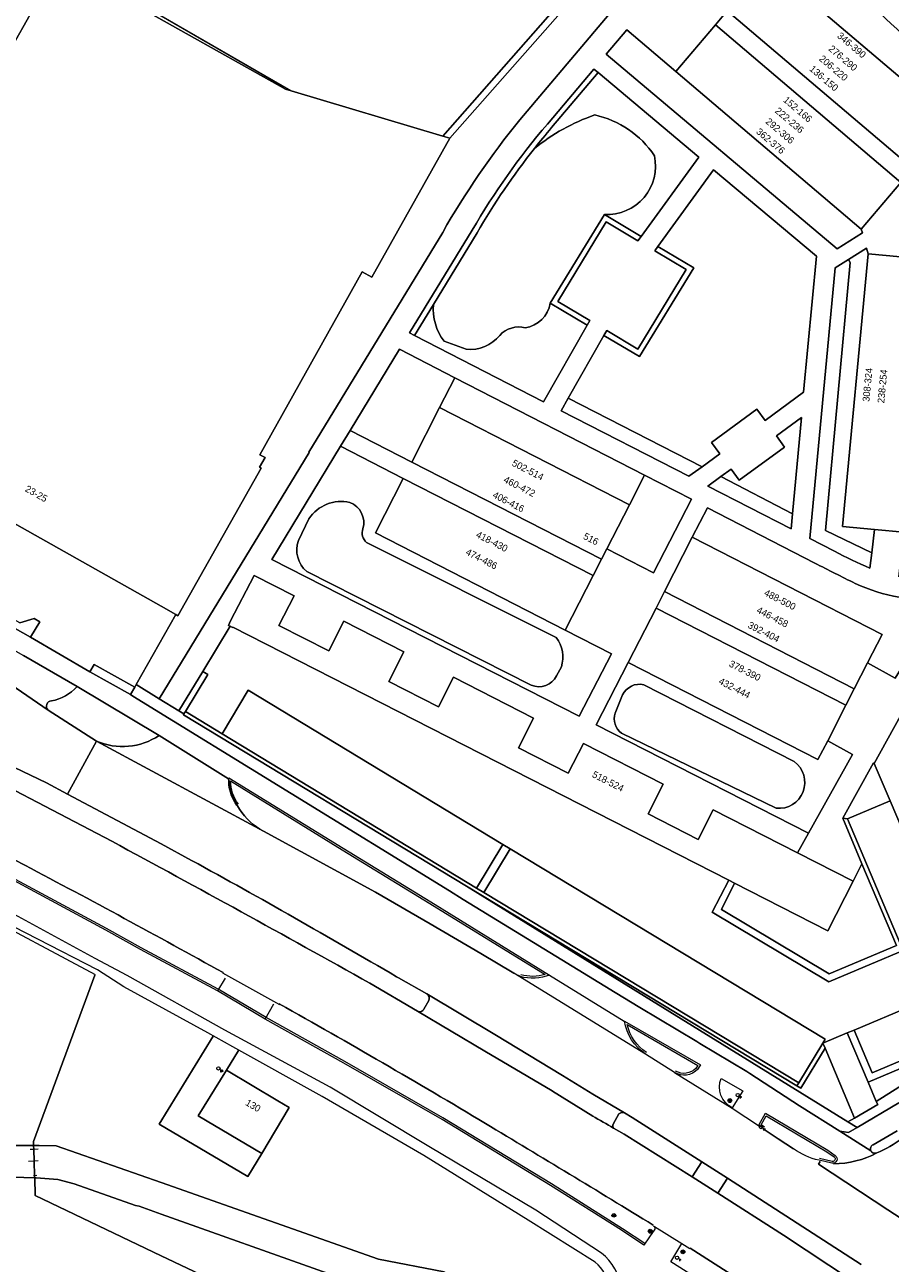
# Model space of a CAD drawing. Header units: metres. Extents: x 151448 to 154749, y 463108 to 465296.
# Tile 300 of 449: x 153985 to 154079, y 463706 to 463841. Entities that reach past the tile are written whole.
import ezdxf
from ezdxf.enums import TextEntityAlignment as Align

# ---------------------------------------------------------------- set-up
doc = ezdxf.new("R2010")
doc.units = ezdxf.units.M
doc.layers.get('0').update_dxf_attribs({"lineweight": 9})
for name, color, linetype, lineweight in [('B-ME-GR-HAAG-G', 253, 'Continuous', 9), ('B-ME-IE-MEUBILAIR_PAAL-S', 253, 'Continuous', 9), ('B-ME-IE-MEUBILAIR_TROTTOIRKOLK-S', 253, 'Continuous', 9), ('B-ME-IE-MEUBILAIR_VERKEERSBORD-S', 253, 'Continuous', 9), ('B-ME-IE-MEUBILAIR_VERKEERSLICHT-S', 253, 'Continuous', 9), ('B-ME-IE-TERREINAFSCHEIDING_KUNSTMATIG_HEKWERK-G', 253, 'Continuous', 9), ('B-ME-KL-ELEKTRA_KAST-S', 253, 'Continuous', 9), ('B-ME-VH-KANTOPSLUITING_ELEMENT_INRIT-G', 253, 'Continuous', 9), ('B-ME-VH-KANTOPSLUITING_VOORKANTBAND-G', 253, 'Continuous', 9), ('B-ME-VH-MATERIAALGRENS-G', 253, 'Continuous', 9), ('B-ME-VH-VERHARDING_ASFALT-G', 253, 'Continuous', 9), ('B-ME-VH-VERHARDING_BETONSTRAATSTEEN-G', 253, 'Continuous', 9), ('B-ME-VH-VERHARDING_TEGEL-G', 253, 'Continuous', 9), ('B-PV-GR-BEPLANTING_CULTUUR_BOSPLANTSOEN-GV', 253, 'Continuous', 9), ('B-PV-GR-GROENVOORZIENING-GV', 253, 'Continuous', 9), ('B-PV-GR-HAAG-GV', 253, 'Continuous', 9), ('B-PV-IE-TERREINAFSCHEIDING_KUNSTMATIG_HEKWERK-G', 253, 'Continuous', 9), ('B-PV-IE-TERREINAFSCHEIDING_KUNSTMATIG_MUUR-G', 253, 'Continuous', 9), ('B-PV-OG-BEBOUWING-GV', 1, 'Continuous', 9), ('B-PV-OG-BEBOUWING-T18', 2, 'Continuous', 9), ('B-PV-OG-TERREIN_ERF-GV', 253, 'Continuous', 9), ('B-PV-OG-WATER_GREPPEL-GV', 253, 'Continuous', 9), ('B-PV-VH-GESLOTENVERHARDING_ASFALT-GV', 253, 'Continuous', 9), ('B-PV-VH-HALFVERHARDING_GRASBETONSTEEN-GV', 253, 'Continuous', 9), ('B-PV-VH-OPENVERHARDING_BETONSTRAATSTEEN-GV', 253, 'Continuous', 9), ('B-PV-VH-OPENVERHARDING_TEGEL-GV', 253, 'Continuous', 9)]:
    doc.layers.add(name, color=color, linetype=linetype, lineweight=lineweight)
doc.styles.add('18_100', font='romans', dxfattribs={"width": 0.8, "height": 0.18})
doc.styles.add('18_200', font='romans', dxfattribs={"width": 0.8, "height": 0.36})
doc.styles.add('Drong', font='txt', dxfattribs={"height": 1.8})

# ---------------------------------------------------------------- blocks, each defined once
blk = doc.blocks.new('PAAL')
at = {"ltscale": 2}
blk.add_ellipse((0, 0), major_axis=(-0.181, 0), ratio=1, start_param=3.926991, end_param=10.210176, dxfattribs=at)
at = {"ltscale": 2, "style": '18_200', "width": 0.8}
blk.add_text('P', height=0.218, dxfattribs=at).set_placement((0.22, -0.38))
at = {"style": '18_200', "width": 0.8}
blk.add_attdef('HOOGTE', (0.24, 0.2), '', height=0.25, dxfattribs=at)
blk = doc.blocks.new('verkeerslicht')
h = blk.add_hatch()
h.set_pattern_fill('ANSI31', color=256, scale=0.0045, style=0)
h.set_pattern_definition([(45, (-99614.369806, -220088.543568), (-0.0101027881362, 0.0101027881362), [])])
edge = h.paths.add_edge_path()
edge.add_ellipse((0, 0), major_axis=(-0.0895, 0.0895), ratio=1, start_angle=0, end_angle=360)
edge = h.paths.add_edge_path(flags=16)
edge.add_arc((0, 0), 0.0678, 0, 360)
blk.add_circle((0, 0), 0.0678)
blk.add_ellipse((0, 0), major_axis=(0.149, 0.149), ratio=1)
blk.add_ellipse((0, 0), major_axis=(-0.0895, 0.0895), ratio=1, start_param=1.570796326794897, end_param=7.853981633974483)
at = {"style": '18_200', "width": 0.8}
blk.add_attdef('HOOGTE', (0.26, 0.21), '', height=0.25, dxfattribs=at)
blk = doc.blocks.new('verkeersbord')
blk.add_line((-0.3, 0), (0.3, 0))
for radius in [0.2, 0.0745]:
    blk.add_circle((0, 0), radius)
at = {"style": '18_200', "width": 0.8}
blk.add_attdef('HOOGTE', (0.24, 0.18), '', height=0.25, dxfattribs=at)
blk = doc.blocks.new('electrakast')
at = {"ltscale": 2}
blk.add_ellipse((0, 0), major_axis=(-0.127, 0.127), ratio=1, start_param=3.926991, end_param=10.210176, dxfattribs=at)
at = {"ltscale": 2, "style": '18_100', "width": 0.8}
blk.add_text('EK', height=0.216, dxfattribs=at).set_placement((0.19, -0.37))
at = {"style": '18_200', "width": 0.8}
blk.add_attdef('HOOGTE', (0.2, 0.24), '', height=0.25, dxfattribs=at)
blk = doc.blocks.new('TROTTOIRKOLK')
at = {"ltscale": 2}
blk.add_ellipse((0, 0), major_axis=(-0.127, 0.127), ratio=1, start_param=3.926991, end_param=10.210176, dxfattribs=at)
at = {"ltscale": 2, "style": '18_100', "width": 0.8}
blk.add_text('TK', height=0.216, dxfattribs=at).set_placement((0.19, -0.37))
at = {"style": '18_200', "width": 0.8}
blk.add_attdef('HOOGTE', (0.21, 0.18), '', height=0.25, dxfattribs=at)

msp = doc.modelspace()

# ---------------------------------------------------------------- linework, layer by layer
at = {"layer": 'B-ME-GR-HAAG-G', "ltscale": 0.2}
msp.add_lwpolyline([(154052.601, 463708.395), (154050.19, 463709.994), (154042.473, 463714.88), (154030.654, 463722.063), (154019.986, 463728.192), (154011.43, 463732.974), (154006.212, 463736.056), (153997.831, 463740.55), (153994.069, 463742.652), (153982.214, 463749.017), (153968.898, 463755.765), (153956.529, 463762.055), (153937.879, 463770.748), (153925.209, 463776.523), (153915.302, 463780.935), (153908.717, 463783.938), (153898.3, 463788.854), (153885.549, 463794.968), (153879.696, 463797.757), (153876.1, 463799.151), (153874.574, 463799.677), (153875.443, 463801.64), (153875.566, 463801.692), (153876.195, 463801.437)], dxfattribs=at)
for points in [[(154008.4, 463756.171, -0.1595814), (154007.549, 463758.709), (154019.7, 463751.223), (154029.228, 463745.381), (154041.785, 463737.648, -0.1399485), (154039.109, 463737.625, -0.1399485)], [(154052.796, 463729.168, -0.1894819), (154050.691, 463732.201), (154058.383, 463727.764), (154058.175, 463727.442, -0.347575), (154055.962, 463727.156, -0.347575)], [(154065.624, 463721.05), (154065.275, 463721.294), (154065.271, 463721.314), (154065.83, 463722.285), (154072.415, 463718.366), (154073.2, 463717.817, -0.7855061), (154073.004, 463717.311), (154071.61, 463717.647)]]:
    msp.add_lwpolyline(points, format="xyb", dxfattribs=at)
at = {"layer": 'B-ME-IE-TERREINAFSCHEIDING_KUNSTMATIG_HEKWERK-G', "ltscale": 0.2}
msp.add_lwpolyline([(153992.854, 463737.622), (153979.528, 463744.737), (153967.307, 463751.064), (153942.913, 463762.855), (153906.816, 463779.359), (153883.932, 463790.235), (153874.752, 463794.484), (153872.433, 463795.401), (153869.009, 463796.447), (153866.499, 463795.68), (153864.485, 463792.759)], dxfattribs=at)
at = {"layer": 'B-ME-VH-KANTOPSLUITING_ELEMENT_INRIT-G'}
msp.add_lwpolyline([(154007.803, 463729.794), (154005.063, 463731.304)], dxfattribs=at)
at = {"layer": 'B-ME-VH-KANTOPSLUITING_VOORKANTBAND-G'}
for points in [[(154051.089, 463698.3), (154050.006, 463703.513, 0.2117534), (154047.885, 463707.339), (154040.76, 463712.016), (154029.134, 463718.948), (154018.383, 463725.38), (154006.942, 463731.601), (153996.316, 463737.53), (153992.835, 463739.411), (153980.812, 463745.929), (153967.746, 463752.552), (153954.804, 463759.098), (153936.635, 463767.585), (153923.035, 463773.769), (153913.428, 463778.088), (153907.243, 463780.811), (153896.692, 463785.986), (153884.434, 463791.688), (153878.45, 463794.711), (153873.742, 463796.419)], [(154008.24, 463756.052, -0.1797549), (154007.36, 463759.06), (154019.805, 463751.393), (154029.333, 463745.551), (154042.251, 463737.596, -0.1617481), (154039.056, 463737.432)], [(154052.685, 463729.002, -0.2115828), (154050.412, 463732.593), (154058.665, 463727.832), (154058.332, 463727.317, -0.3504568), (154055.859, 463726.985)], [(154065.509, 463720.886), (154065.093, 463721.177), (154065.061, 463721.35), (154065.758, 463722.561), (154072.524, 463718.534), (154073.315, 463717.981, -0.7957016), (154072.966, 463717.114), (154071.563, 463717.453)]]:
    msp.add_lwpolyline(points, format="xyb", dxfattribs=at)
for points in [[(154012.905, 463734.361), (154006.691, 463737.794)], [(154053.533, 463710.33), (154053.679, 463710.243), (154053.713, 463709.956), (154053.125, 463709.125), (154052.49, 463708.228)], [(154068.885, 463700.679), (154069.306, 463700.377), (154069.626, 463698.659), (154064.528, 463701.86), (154064.21, 463702.023), (154057.114, 463705.361), (154055.448, 463706.399), (154056.652, 463708.385), (154057.492, 463707.846)]]:
    msp.add_lwpolyline(points, dxfattribs=at)
msp.add_lwpolyline([(154060.922, 463726.352), (154063.267, 463724.989), (154062.127, 463723.144, -0.3919506)], format="xyb", close=True, dxfattribs=at)
at = {"layer": 'B-ME-VH-MATERIAALGRENS-G', "ltscale": 0.3}
for points in [[(154042.251, 463737.596), (154050.359, 463732.58)], [(154055.859, 463726.985), (154062.113, 463723.121), (154065.101, 463721.162)], [(154053.679, 463710.243), (154056.652, 463708.385)]]:
    msp.add_lwpolyline(points, dxfattribs=at)
at = {"layer": 'B-ME-VH-VERHARDING_ASFALT-G'}
msp.add_lwpolyline([(154052.49, 463708.228), (154050.081, 463709.826), (154042.368, 463714.71), (154030.552, 463721.891), (154019.887, 463728.018), (154011.33, 463732.801), (154006.114, 463735.882), (153997.735, 463740.375), (153993.973, 463742.477), (153982.121, 463748.84), (153968.807, 463755.587), (153956.441, 463761.875), (153937.795, 463770.566), (153925.127, 463776.341), (153915.22, 463780.753), (153908.633, 463783.757), (153898.214, 463788.673), (153885.463, 463794.788), (153879.617, 463797.573), (153876.031, 463798.963), (153874.303, 463799.559), (153870.335, 463801.449)], dxfattribs=at)
at = {"layer": 'B-ME-VH-VERHARDING_BETONSTRAATSTEEN-G'}
for points in [[(154006.975, 463737.248), (154006.114, 463735.882)], [(154011.33, 463732.801), (154012.25, 463734.466)]]:
    msp.add_lwpolyline(points, dxfattribs=at)
at = {"layer": 'B-ME-VH-VERHARDING_TEGEL-G'}
msp.add_lwpolyline([(154050.71, 463699.791), (154049.484, 463699.67), (154048.664, 463703.478, 0.2167952), (154047.211, 463706.369), (154039.912, 463710.919), (154028.575, 463717.976), (154017.515, 463724.382), (154007.803, 463729.794), (154005.063, 463731.304), (153995.933, 463736.328), (153993.074, 463738.167), (153980.064, 463744.821), (153967.349, 463751.38), (153954.07, 463757.987), (153936.071, 463766.464), (153922.376, 463772.651), (153907.03, 463779.563), (153896.14, 463784.859), (153884.168, 463790.51), (153877.231, 463793.786), (153869.453, 463797.082)], format="xyb", dxfattribs=at)
at = {"layer": 'B-PV-GR-BEPLANTING_CULTUUR_BOSPLANTSOEN-GV', "flags": 128}
for points in [[(153984.208, 463719.057), (153986.128, 463719.044), (153986.113, 463719.502), (153992.799, 463737.574)], [(153992.799, 463737.574), (153986.113, 463719.502), (153986.128, 463719.044), (153986.741, 463719.04), (153988.578, 463719.028), (154000, 463715.017), (154023.647, 463706.697), (154030.774, 463705.307), (154043.261, 463698.856), (154051.92, 463694.199), (154050.973, 463698.283)], [(154008.408, 463729.385), (154007.089, 463727.248), (154012.682, 463723.911), (154013.926, 463723.173), (154010.965, 463718.198), (154009.414, 463715.697), (153999.797, 463721.366), (154005.639, 463730.93)]]:
    msp.add_lwpolyline(points, dxfattribs=at)
msp.add_lwpolyline([(154066.263, 463669.548), (154063.097, 463676.459), (154060.187, 463682.355), (154056.678, 463687.871), (154053.25, 463689.993), (154030.261, 463702.009), (154028.838, 463702.501), (154026.312, 463702.887), (154022.184, 463703.618), (154018.153, 463705.122), (154000, 463711.582), (153997.611, 463712.438), (153997.195, 463712.532), (153990.525, 463714.869), (153988.745, 463715.365), (153986.396, 463715.541), (153986.242, 463715.546), (153986.285, 463713.607), (154000, 463707.068), (154058.997, 463679.047), (154063.022, 463675.091)], close=True, dxfattribs=at)
at = {"layer": 'B-PV-GR-GROENVOORZIENING-GV', "flags": 128}
for points in [[(154039.009, 463830.624), (154064.006, 463860.195), (154074.944, 463873.136), (154073.417, 463876.278), (154031.411, 463828.618), (154022.914, 463813.519), (154021.862, 463814.092), (154010.746, 463794.188), (154011.297, 463793.871), (154010.699, 463792.831), (154010.873, 463792.733), (154001.827, 463776.674), (154001.578, 463776.814)], [(154065.884, 463847.537), (154086.083, 463830.388), (154087.977, 463832.602), (154094.363, 463827.126), (154093.465, 463817.792), (154092.448, 463817.894), (154089.362, 463784.951), (154085.645, 463785.3), (154085.371, 463782.374), (154088.786, 463782.067)], [(154042.467, 463829.77), (154047.541, 463835.75), (154047.082, 463836.136), (154042.011, 463830.159)], [(154048.222, 463820.333), (154052.214, 463817.941), (154058.488, 463826.54), (154047.541, 463835.75), (154042.467, 463829.77)], [(154001.578, 463776.814), (153997.275, 463769.19), (153999.794, 463767.643), (154016.112, 463794.428), (154016.069, 463794.454), (154030.625, 463818.375)], [(154033.846, 463818.625), (154027.011, 463807.434), (154027.546, 463807.159), (154029.609, 463810.537), (154034.361, 463818.319)], [(154029.609, 463810.537), (154027.546, 463807.159), (154041.608, 463799.935), (154046.352, 463808.272), (154042.326, 463810.668)], [(154033.186, 463805.66), (154030.768, 463806.528)], [(154071.106, 463782.401), (154059.423, 463788.428), (154057.778, 463785.213)], [(154014.931, 463784.85), (154016.078, 463787.229)], [(154022.341, 463784.636), (154042.978, 463774.291)], [(154057.778, 463785.213), (154078.426, 463774.639), (154076.84, 463771.542), (154079.831, 463769.885), (154081.08, 463771.889)], [(154040.248, 463769.125), (154015.83, 463781.486)], [(154043.533, 463771.123), (154043.019, 463770.144)], [(153999.766, 463763.648), (153990.85, 463768.973)], [(154052.494, 463769.173), (154068.861, 463760.821)], [(154049.394, 463766.089), (154050.196, 463768.06)], [(153987.714, 463766.41), (153992.955, 463763.041)], [(154066.911, 463755.736), (154050.079, 463763.89)], [(153975.982, 463761.875), (153994.62, 463752.143)], [(154003.316, 463750.068), (154000, 463751.868), (153989.808, 463757.274), (153987.519, 463758.488), (153979.632, 463762.255)], [(154011.122, 463753.226), (154023.299, 463746.601), (154029.251, 463743.151), (154034.786, 463739.943), (154038.372, 463737.786), (154039.119, 463737.43)], [(154022.703, 463736.699), (154027.88, 463733.658)], [(154028.901, 463735.536), (154025.828, 463737.279), (154025.587, 463737.416)], [(154102.466, 463736.545), (154102.394, 463736.715), (154076.907, 463725.938), (154077.788, 463723.852), (154080.945, 463725.829), (154084.941, 463728.08)], [(154028.58, 463733.884), (154029.116, 463734.825)], [(154049.796, 463722.48), (154049.158, 463721.382)], [(154050.364, 463720.281), (154057.758, 463715.659), (154058.824, 463717.291), (154051.238, 463722.082), (154050.39, 463722.591)], [(154049.211, 463720.949), (154050.364, 463720.281)], [(154065.494, 463720.864), (154067.129, 463719.772), (154068.799, 463718.7)], [(154061.621, 463715.513), (154060.541, 463713.869), (154067.692, 463709.292), (154075.093, 463704.418)], [(154076.144, 463706.113), (154061.621, 463715.513)], [(154069.226, 463700.434), (154057.53, 463707.884)]]:
    msp.add_lwpolyline(points, dxfattribs=at)
at = {"layer": 'B-PV-GR-GROENVOORZIENING-GV'}
for points in [[(154084.463, 463836.961, -0.0644774), (154074.934, 463845.779)], [(154030.625, 463818.375, -0.0409601), (154039.009, 463830.624)], [(154040.595, 463827.49, -0.0870745), (154047.163, 463831.144)], [(154047.163, 463831.144, -0.1943437), (154053.659, 463826.712)], [(154042.011, 463830.159, 0.0455319), (154033.846, 463818.625)], [(154042.467, 463829.77, 0.0096355), (154040.595, 463827.49)], [(154040.595, 463827.49, -0.0096355), (154042.467, 463829.77)], [(154034.361, 463818.319, -0.035767), (154040.595, 463827.49)], [(154053.659, 463826.712, -0.4971206), (154048.222, 463820.333)], [(154030.768, 463806.528, -0.1779079), (154029.609, 463810.537)], [(154042.326, 463810.668, -0.3238317), (154039.6, 463807.99)], [(154039.6, 463807.99, 0.2870707), (154036.827, 463807.158)], [(154036.827, 463807.158, -0.2481937), (154033.186, 463805.66)], [(154016.078, 463787.229, -0.3092782), (154020.528, 463789.005)], [(154020.528, 463789.005, -0.3889285), (154021.949, 463786.139)], [(154021.949, 463786.139, 0.3021587), (154022.341, 463784.636)], [(154015.83, 463781.486, -0.3099932), (154014.931, 463784.85)], [(154075.506, 463780.184, -0.0034495), (154071.106, 463782.401)], [(154080.282, 463778.702, -0.0648964), (154075.506, 463780.184)], [(154042.978, 463774.291, -0.2427012), (154043.533, 463771.123)], [(154043.019, 463770.144, -0.3900506), (154040.248, 463769.125)], [(153990.85, 463768.973, -0.1637366), (153988.072, 463767.408)], [(154050.196, 463768.06, -0.3545312), (154052.494, 463769.173)], [(153985.161, 463749.534, 0.0101344), (153949.374, 463767.457)], [(153988.072, 463767.408, 0.6933128), (153987.714, 463766.41)], [(154050.079, 463763.89, -0.3205214), (154049.394, 463766.089)], [(153992.955, 463763.041, 0.2544485), (153999.766, 463763.648)], [(154068.861, 463760.821, -0.7642606), (154066.911, 463755.736)], [(154007.335, 463758.948, 0.2474125), (154011.122, 463753.226)], [(153994.62, 463752.143, -0.0040339), (154022.703, 463736.699)], [(154025.587, 463737.416, 0.0073606), (154003.316, 463750.068)], [(154006.73, 463737.854, 0.006161), (153985.161, 463749.534)], [(154029.116, 463734.825, 0.3782067), (154028.901, 463735.536)], [(154035.269, 463721.458, 0.0075708), (154012.844, 463734.456, 0.0075708)], [(154027.88, 463733.658, 0.4230387), (154028.58, 463733.884)], [(154050.39, 463722.591, 0.3112746), (154049.796, 463722.48)], [(154053.533, 463710.386, 0.0026115), (154035.269, 463721.458)], [(154049.158, 463721.382, 0.2886001), (154049.211, 463720.949)]]:
    msp.add_lwpolyline(points, format="xyb", dxfattribs=at)
at = {"layer": 'B-PV-GR-GROENVOORZIENING-GV', "flags": 128}
for points in [[(154076.166, 463818.718), (154055.978, 463835.872), (154050.67, 463840.409), (154048.416, 463837.744), (154073.548, 463816.601), (154076.287, 463818.338)], [(154060.095, 463825.173), (154054.04, 463816.853), (154057.935, 463814.527), (154052.05, 463804.863), (154048.172, 463807.169), (154044.282, 463800.342), (154058.835, 463792.89), (154060.766, 463794.295), (154059.877, 463795.511), (154064.816, 463799.129), (154065.696, 463797.919), (154069.872, 463800.991), (154071.288, 463815.786)], [(154052.214, 463817.941), (154048.222, 463820.333), (154042.326, 463810.668), (154046.352, 463808.272), (154046.649, 463808.794), (154043.154, 463810.874), (154048.424, 463819.513), (154051.859, 463817.454)], [(154048.172, 463807.169), (154052.05, 463804.863), (154057.935, 463814.527), (154054.04, 463816.853), (154053.685, 463816.366), (154057.108, 463814.323), (154051.846, 463805.682), (154048.469, 463807.69)], [(154074.762, 463815.426), (154074.962, 463815.081), (154072.251, 463785.947), (154077.304, 463783.533), (154077.603, 463786.054), (154074.132, 463786.377), (154076.893, 463816.038), (154076.73, 463816.674)], [(154050.934, 463788.733), (154052.573, 463791.973), (154031.936, 463802.556), (154030.287, 463799.315)], [(154060.897, 463791.825), (154068.683, 463787.761), (154069.645, 463798.231), (154066.92, 463796.24), (154067.801, 463795.027), (154062.878, 463791.44), (154061.993, 463792.636)], [(154026.329, 463791.605), (154019.51, 463795.114), (154012.027, 463782.804), (154045.476, 463765.738), (154048.996, 463772.532), (154043.959, 463775.123), (154023.303, 463785.691)], [(154072.504, 463763.079), (154071.45, 463761.023), (154050.816, 463771.596), (154047.323, 463764.801), (154070.411, 463753.036), (154075.194, 463761.59)], [(154004.536, 463770.605), (154001.936, 463766.327), (154002.476, 463765.994), (154002.635, 463766.254), (154005.087, 463770.269)], [(154079.303, 463756.526), (154077.573, 463760.608), (154077.484, 463760.658), (154074.138, 463754.65), (154074.645, 463754.592)], [(154062.384, 463747.586), (154061.756, 463747.906), (154059.931, 463744.429), (154072.623, 463736.856), (154085.369, 463742.231), (154085.061, 463742.985), (154080.389, 463741.041), (154074.645, 463754.592), (154074.138, 463754.65), (154076.235, 463749.689), (154080.005, 463740.793), (154072.653, 463737.723), (154060.948, 463744.736)], [(154037.158, 463751.804), (154034.291, 463747.046), (154035.106, 463746.554), (154037.958, 463751.313)], [(154076.907, 463725.938), (154102.394, 463736.715), (154102.466, 463736.545), (154121.078, 463744.42), (154119.745, 463747.58), (154118.734, 463749.976), (154118.044, 463749.682), (154120.027, 463744.982), (154114.242, 463742.53), (154109.6, 463740.563), (154102.75, 463737.68), (154077.358, 463726.942), (154075.387, 463731.596), (154074.643, 463731.297)], [(154074.706, 463721.625), (154075.428, 463722.043), (154072.216, 463729.631), (154069.585, 463725.271), (154069.157, 463725.53), (154033.208, 463747.243)], [(154072.216, 463729.631), (154071.975, 463730.2), (154069.369, 463725.883), (154069.157, 463725.53), (154069.585, 463725.271)]]:
    msp.add_lwpolyline(points, close=True, dxfattribs=at)
at = {"layer": 'B-PV-GR-HAAG-GV', "flags": 128}
for points in [[(154042.467, 463829.77), (154047.541, 463835.75), (154047.082, 463836.136), (154042.011, 463830.159)], [(154033.846, 463818.625), (154027.011, 463807.434), (154027.546, 463807.159), (154029.609, 463810.537), (154034.361, 463818.319)], [(153999.766, 463763.648), (153990.85, 463768.973)], [(153987.714, 463766.41), (153992.955, 463763.041)], [(153975.982, 463761.875), (153994.62, 463752.143)], [(154003.316, 463750.068), (154000, 463751.868), (153989.808, 463757.274), (153987.519, 463758.488), (153979.632, 463762.255)], [(154011.122, 463753.226), (154023.299, 463746.601), (154029.251, 463743.151), (154034.786, 463739.943), (154038.372, 463737.786), (154039.119, 463737.43)], [(154022.703, 463736.699), (154027.88, 463733.658)], [(154028.901, 463735.536), (154025.828, 463737.279), (154025.587, 463737.416)], [(154028.58, 463733.884), (154029.116, 463734.825)], [(154049.796, 463722.48), (154049.158, 463721.382)], [(154057.758, 463715.659), (154058.824, 463717.291), (154051.238, 463722.082), (154050.39, 463722.591)], [(154049.211, 463720.949), (154050.364, 463720.281), (154057.758, 463715.659)], [(154065.494, 463720.864), (154067.129, 463719.772), (154068.799, 463718.7)], [(154076.144, 463706.113), (154061.621, 463715.513), (154060.541, 463713.869), (154067.692, 463709.292), (154075.093, 463704.418)], [(154069.226, 463700.434), (154057.53, 463707.884)]]:
    msp.add_lwpolyline(points, dxfattribs=at)
at = {"layer": 'B-PV-GR-HAAG-GV'}
for points in [[(154042.011, 463830.159, 0.0455319), (154033.846, 463818.625)], [(154040.595, 463827.49, -0.0096355), (154042.467, 463829.77)], [(154034.361, 463818.319, -0.035767), (154040.595, 463827.49)], [(153990.85, 463768.973, -0.1637366), (153988.072, 463767.408)], [(153985.161, 463749.534, 0.0101344), (153949.374, 463767.457)], [(153988.072, 463767.408, 0.6933128), (153987.714, 463766.41)], [(153992.955, 463763.041, 0.2544485), (153999.766, 463763.648)], [(154007.335, 463758.948, 0.2474125), (154011.122, 463753.226)], [(153994.62, 463752.143, -0.0040339), (154022.703, 463736.699)], [(154025.587, 463737.416, 0.0073606), (154003.316, 463750.068)], [(154006.73, 463737.854, 0.006161), (153985.161, 463749.534)], [(154029.116, 463734.825, 0.3782067), (154028.901, 463735.536)], [(154035.269, 463721.458, 0.0075708), (154012.844, 463734.456, 0.0075708)], [(154027.88, 463733.658, 0.4230387), (154028.58, 463733.884)], [(154050.39, 463722.591, 0.3112746), (154049.796, 463722.48)], [(154053.533, 463710.386, 0.0026115), (154035.269, 463721.458)], [(154049.158, 463721.382, 0.2886001), (154049.211, 463720.949)]]:
    msp.add_lwpolyline(points, format="xyb", dxfattribs=at)
at = {"layer": 'B-PV-GR-HAAG-GV', "flags": 128}
for points in [[(154042.326, 463810.668), (154046.352, 463808.272), (154046.649, 463808.794), (154043.154, 463810.874), (154048.424, 463819.513), (154051.859, 463817.454), (154052.214, 463817.941), (154048.222, 463820.333)], [(154048.172, 463807.169), (154052.05, 463804.863), (154057.935, 463814.527), (154054.04, 463816.853), (154053.685, 463816.366), (154057.108, 463814.323), (154051.846, 463805.682), (154048.469, 463807.69)], [(154004.536, 463770.605), (154001.936, 463766.327), (154002.476, 463765.994), (154002.635, 463766.254), (154005.087, 463770.269)], [(154076.235, 463749.689), (154080.005, 463740.793), (154072.653, 463737.723), (154060.948, 463744.736), (154062.384, 463747.586), (154061.756, 463747.906), (154059.931, 463744.429), (154072.623, 463736.856), (154085.369, 463742.231), (154085.061, 463742.985), (154080.389, 463741.041), (154074.645, 463754.592), (154074.138, 463754.65)], [(154037.158, 463751.804), (154034.291, 463747.046), (154035.106, 463746.554), (154037.958, 463751.313)], [(154102.75, 463737.68), (154077.358, 463726.942), (154075.387, 463731.596), (154074.643, 463731.297), (154076.907, 463725.938), (154102.394, 463736.715), (154102.466, 463736.545), (154121.078, 463744.42), (154119.745, 463747.58), (154118.734, 463749.976), (154118.044, 463749.682), (154120.027, 463744.982), (154114.242, 463742.53), (154109.6, 463740.563)], [(154069.157, 463725.53), (154069.585, 463725.271), (154072.216, 463729.631), (154071.975, 463730.2), (154069.369, 463725.883)]]:
    msp.add_lwpolyline(points, close=True, dxfattribs=at)
at = {"layer": 'B-PV-IE-TERREINAFSCHEIDING_KUNSTMATIG_HEKWERK-G', "flags": 128}
for points in [[(154017.498, 463883.124), (154016.985, 463882.287), (154019.686, 463880.583), (154054.703, 463858.771), (154056.142, 463857.831), (154030.743, 463828.991)], [(154031.411, 463828.618), (154073.417, 463876.278)], [(154002.422, 463765.906), (154033.208, 463747.243)], [(154033.208, 463747.243), (154069.157, 463725.53)], [(153992.799, 463737.574), (153986.113, 463719.502), (153986.128, 463719.044), (153986.142, 463718.625)], [(153986.142, 463718.625), (153985.746, 463718.614)], [(153986.602, 463718.639), (153986.142, 463718.625)], [(153986.142, 463718.625), (153986.183, 463717.351)], [(153986.183, 463717.351), (153985.553, 463717.306)], [(153986.625, 463717.383), (153986.183, 463717.351)], [(153986.183, 463717.351), (153986.235, 463715.762)], [(153986.235, 463715.762), (153986.101, 463715.752)], [(153986.458, 463715.778), (153986.235, 463715.762)], [(153986.235, 463715.762), (153986.242, 463715.546), (153986.285, 463713.607), (154000, 463707.068)], [(154000, 463707.068), (154058.997, 463679.047)]]:
    msp.add_lwpolyline(points, dxfattribs=at)
at = {"layer": 'B-PV-IE-TERREINAFSCHEIDING_KUNSTMATIG_MUUR-G', "flags": 128}
msp.add_lwpolyline([(154000, 463841.94), (154013.433, 463834.173)], dxfattribs=at)
at = {"layer": 'B-PV-OG-BEBOUWING-GV', "flags": 128}
for points in [[(154014.151, 463833.758), (154013.533, 463833.942), (153988.94, 463847.784), (153980.614, 463833.001), (153982.073, 463832.217), (153975.099, 463819.831), (153975.042, 463819.863), (153961.592, 463827.455), (153954.119, 463831.674), (153942.071, 463810.362), (154000, 463777.704), (154001.578, 463776.814), (154001.827, 463776.674), (154010.873, 463792.733), (154010.699, 463792.831), (154011.297, 463793.871), (154010.746, 463794.188), (154021.862, 463814.092), (154022.914, 463813.519), (154031.411, 463828.618), (154030.622, 463828.853)], [(154065.884, 463847.537), (154061.581, 463842.469), (154081.781, 463825.321), (154082.169, 463825.778), (154086.083, 463830.388)], [(154060.29, 463840.947), (154055.978, 463835.872), (154076.166, 463818.718), (154080.477, 463823.793)], [(154083.531, 463815.421), (154076.893, 463816.038), (154074.132, 463786.377), (154077.603, 463786.054), (154080.77, 463785.759)], [(154048.478, 463783.941), (154050.934, 463788.733), (154030.287, 463799.315), (154027.253, 463793.396), (154047.9, 463782.814)], [(154043.959, 463775.123), (154046.985, 463781.038), (154026.329, 463791.605), (154023.303, 463785.691)], [(154076.84, 463771.542), (154078.426, 463774.639), (154057.778, 463785.213), (154054.749, 463779.298), (154075.397, 463768.724)], [(154069.215, 463750.898), (154060.047, 463755.576), (154058.402, 463752.353), (154052.98, 463755.12), (154054.626, 463758.346), (154045.927, 463762.785), (154044.278, 463759.554), (154038.866, 463762.316), (154040.514, 463765.544), (154031.816, 463769.983), (154030.173, 463766.763), (154024.752, 463769.529), (154026.399, 463772.756), (154019.887, 463776.079), (154018.241, 463772.852), (154012.811, 463775.623), (154014.45, 463778.834), (154010.114, 463781.046), (154007.559, 463776.109), (154007.314, 463775.628), (154007.507, 463775.529), (154007.759, 463775.4), (154007.784, 463775.448), (154061.756, 463747.906), (154062.384, 463747.586), (154072.521, 463742.413), (154075.273, 463747.806)], [(154072.504, 463763.079), (154074.481, 463766.937), (154053.847, 463777.511), (154050.816, 463771.596), (154071.45, 463761.023)], [(154007.089, 463727.248), (154004.021, 463722.276), (154010.965, 463718.198), (154013.926, 463723.173), (154012.682, 463723.911)]]:
    msp.add_lwpolyline(points, close=True, dxfattribs=at)
at = {"layer": 'B-PV-OG-TERREIN_ERF-GV', "flags": 128}
for points in [[(153947.957, 463881.141), (153943.529, 463873.758), (153943.467, 463873.655), (153963.249, 463863.01), (153963.372, 463863.117), (154000, 463841.94), (154014.151, 463833.758), (154030.622, 463828.853), (154056.142, 463857.831), (154054.703, 463858.771), (154019.686, 463880.583), (154016.985, 463882.287), (154017.498, 463883.124), (154081.88, 463986.553)], [(154081.88, 463986.553), (154017.498, 463883.124), (154016.985, 463882.287), (154019.686, 463880.583), (154054.703, 463858.771), (154056.142, 463857.831), (154030.622, 463828.853), (154031.411, 463828.618), (154073.417, 463876.278), (154072.896, 463877.35), (154073.207, 463877.585), (154069.178, 463880.099), (154058.752, 463863.391), (154022.447, 463886.078), (154067.697, 463958.555), (154070.236, 463956.979)], [(153984.638, 463775.919), (153986.171, 463776.367), (153986.795, 463776.011), (153985.785, 463774.35), (153992.243, 463770.592), (153992.71, 463771.368), (153997.124, 463768.922), (153997.275, 463769.19), (154001.578, 463776.814), (154000, 463777.704), (153942.071, 463810.362)], [(154058.997, 463679.047), (154000, 463707.068), (153986.285, 463713.607), (153986.242, 463715.546), (153971.818, 463715.973), (153970.865, 463715.925), (153958.84, 463709.04), (153956.153, 463703.972)]]:
    msp.add_lwpolyline(points, dxfattribs=at)
for points in [[(153961.592, 463827.455), (153975.042, 463819.863), (153975.099, 463819.831), (153982.073, 463832.217), (153980.614, 463833.001), (153988.94, 463847.784), (154013.533, 463833.942), (154014.151, 463833.758), (154000, 463841.94), (153963.372, 463863.117), (153963.249, 463863.01), (153947.38, 463837.806), (153947.504, 463837.736), (153962.542, 463829.269), (153961.747, 463827.75)], [(153937.288, 463801.778), (153949.076, 463795.131), (153949.629, 463795.301), (153950.07, 463795.027), (153950.211, 463794.478), (153965.642, 463785.781), (153966.156, 463785.95), (153966.632, 463785.673), (153966.772, 463785.132), (153982.156, 463776.429), (153982.703, 463776.583), (153983.16, 463776.326), (153983.297, 463775.77), (153985.785, 463774.35), (153986.795, 463776.011), (153986.171, 463776.367), (153984.638, 463775.919), (153943.095, 463799.323), (153942.223, 463802.907), (153938.977, 463804.744)], [(153997.124, 463768.922), (153992.71, 463771.368), (153992.243, 463770.592), (153996.657, 463768.096)]]:
    msp.add_lwpolyline(points, close=True, dxfattribs=at)
at = {"layer": 'B-PV-OG-WATER_GREPPEL-GV'}
for points in [[(154074.934, 463845.779, 0.0644774), (154084.463, 463836.961)], [(154047.163, 463831.144, 0.0870745), (154040.595, 463827.49)], [(154053.659, 463826.712, 0.1943437), (154047.163, 463831.144)], [(154040.595, 463827.49, 0.035767), (154034.361, 463818.319)], [(154048.222, 463820.333, 0.4971206), (154053.659, 463826.712)], [(154029.609, 463810.537, 0.1779079), (154030.768, 463806.528)], [(154039.6, 463807.99, 0.3238317), (154042.326, 463810.668)], [(154036.827, 463807.158, -0.2870707), (154039.6, 463807.99)], [(154033.186, 463805.66, 0.2481937), (154036.827, 463807.158)], [(154020.528, 463789.005, 0.3092782), (154016.078, 463787.229)], [(154021.949, 463786.139, 0.3889285), (154020.528, 463789.005)], [(154022.341, 463784.636, -0.3021587), (154021.949, 463786.139)], [(154014.931, 463784.85, 0.3099932), (154015.83, 463781.486)], [(154043.533, 463771.123, 0.2427012), (154042.978, 463774.291)], [(154040.248, 463769.125, 0.3900506), (154043.019, 463770.144)], [(154052.494, 463769.173, 0.3545312), (154050.196, 463768.06)], [(154049.394, 463766.089, 0.3205214), (154050.079, 463763.89)], [(154066.911, 463755.736, 0.7642606), (154068.861, 463760.821)]]:
    msp.add_lwpolyline(points, format="xyb", dxfattribs=at)
at = {"layer": 'B-PV-OG-WATER_GREPPEL-GV', "flags": 128}
for points in [[(154042.326, 463810.668), (154048.222, 463820.333)], [(154034.361, 463818.319), (154029.609, 463810.537)], [(154030.768, 463806.528), (154033.186, 463805.66)], [(154016.078, 463787.229), (154014.931, 463784.85)], [(154042.978, 463774.291), (154022.341, 463784.636)], [(154015.83, 463781.486), (154040.248, 463769.125)], [(154043.019, 463770.144), (154043.533, 463771.123)], [(154068.861, 463760.821), (154052.494, 463769.173)], [(154050.196, 463768.06), (154049.394, 463766.089)], [(154050.079, 463763.89), (154066.911, 463755.736)]]:
    msp.add_lwpolyline(points, dxfattribs=at)
at = {"layer": 'B-PV-VH-GESLOTENVERHARDING_ASFALT-GV', "flags": 128}
for points in [[(153979.632, 463762.255), (153987.519, 463758.488), (153989.808, 463757.274), (153992.955, 463763.041), (153987.714, 463766.41), (153978.855, 463772.464)], [(153994.62, 463752.143), (153975.982, 463761.875)], [(154055.859, 463726.985), (154052.685, 463729.002), (154038.372, 463737.786), (154034.786, 463739.943), (154029.251, 463743.151), (154023.299, 463746.601), (154011.122, 463753.226), (153992.955, 463763.041), (153989.808, 463757.274), (154000, 463751.868), (154003.316, 463750.068)], [(154046.944, 463722.255), (154042.56, 463724.962), (154042.52, 463724.986), (154035.222, 463729.314), (154027.88, 463733.658), (154022.703, 463736.699)], [(154025.587, 463737.416), (154025.828, 463737.279), (154028.901, 463735.536), (154036.287, 463731.11), (154043.649, 463726.672), (154046.965, 463724.645), (154050.39, 463722.591), (154051.238, 463722.082), (154058.824, 463717.291), (154061.621, 463715.513), (154076.144, 463706.113)], [(154075.093, 463704.418), (154067.692, 463709.292), (154060.541, 463713.869), (154057.758, 463715.659), (154050.364, 463720.281), (154049.211, 463720.949)], [(154068.799, 463718.7), (154067.129, 463719.772), (154065.494, 463720.864)], [(154080.065, 463720.63), (154077.439, 463719.14)], [(153970.865, 463715.925), (153971.818, 463715.973), (153986.242, 463715.546), (153986.235, 463715.762), (153986.183, 463717.351), (153986.142, 463718.625), (153986.128, 463719.044), (153984.208, 463719.057), (153969.711, 463719.152)], [(154030.774, 463705.307), (154023.647, 463706.697), (154000, 463715.017), (153988.578, 463719.028), (153986.741, 463719.04), (153986.128, 463719.044), (153986.142, 463718.625), (153986.183, 463717.351), (153986.235, 463715.762), (153986.242, 463715.546), (153986.396, 463715.541), (153988.745, 463715.365), (153990.525, 463714.869), (153997.195, 463712.532), (153997.611, 463712.438), (154000, 463711.582), (154018.153, 463705.122)], [(154084.034, 463708.837), (154079.056, 463712.07), (154071.524, 463717.028), (154071.697, 463717.324)], [(154057.53, 463707.884), (154069.226, 463700.434), (154077.747, 463694.914)]]:
    msp.add_lwpolyline(points, dxfattribs=at)
at = {"layer": 'B-PV-VH-GESLOTENVERHARDING_ASFALT-GV'}
for points in [[(153949.374, 463767.457, -0.0101344), (153985.161, 463749.534)], [(154022.703, 463736.699, 0.0040339), (153994.62, 463752.143)], [(154003.316, 463750.068, -0.0073606), (154025.587, 463737.416)], [(153985.161, 463749.534, -0.006161), (154006.73, 463737.854, -0.006161)], [(154012.844, 463734.456, -0.0075708), (154035.269, 463721.458)], [(154035.269, 463721.458, -0.0026115), (154053.533, 463710.386, -0.0026115)], [(154049.211, 463720.949, 0.0006197), (154046.944, 463722.255)], [(154071.563, 463717.453, -0.1031744), (154068.799, 463718.7)], [(154077.439, 463719.14, 0.4182512), (154077.205, 463718.48)], [(154077.869, 463718.257, 0.0624212), (154080.597, 463719.819)], [(154077.205, 463718.48, 0.420317), (154077.869, 463718.257)]]:
    msp.add_lwpolyline(points, format="xyb", dxfattribs=at)
at = {"layer": 'B-PV-VH-HALFVERHARDING_GRASBETONSTEEN-GV', "flags": 128}
for points in [[(154077.304, 463783.533), (154072.251, 463785.947), (154074.962, 463815.081), (154074.762, 463815.426), (154073.304, 463814.501), (154070.552, 463785.062), (154073.247, 463783.688)], [(154077.105, 463781.857), (154077.304, 463783.533)]]:
    msp.add_lwpolyline(points, dxfattribs=at)
for points in [[(154044.282, 463800.342), (154043.499, 463798.967), (154057.402, 463791.847), (154058.835, 463792.89)], [(154060.897, 463791.825), (154059.464, 463790.765), (154068.534, 463786.128), (154068.683, 463787.761)]]:
    msp.add_lwpolyline(points, close=True, dxfattribs=at)
at = {"layer": 'B-PV-VH-HALFVERHARDING_GRASBETONSTEEN-GV'}
msp.add_lwpolyline([(154073.247, 463783.688, 0.0178099), (154077.105, 463781.857)], format="xyb", dxfattribs=at)
at = {"layer": 'B-PV-VH-OPENVERHARDING_BETONSTRAATSTEEN-GV', "flags": 128}
for points in [[(154064.006, 463860.195), (154039.009, 463830.624)], [(154073.247, 463783.688), (154070.552, 463785.062), (154073.304, 463814.501), (154074.762, 463815.426), (154076.73, 463816.674), (154076.893, 463816.038), (154083.531, 463815.421), (154085.53, 463815.234), (154085.837, 463818.514), (154087.261, 463818.38), (154087.505, 463821.248), (154082.169, 463825.778), (154081.781, 463825.321), (154080.477, 463823.793), (154076.166, 463818.718), (154076.287, 463818.338), (154073.548, 463816.601), (154048.416, 463837.744), (154050.67, 463840.409), (154055.978, 463835.872), (154060.29, 463840.947), (154061.581, 463842.469)], [(154042.011, 463830.159), (154047.082, 463836.136), (154047.541, 463835.75), (154058.488, 463826.54), (154052.214, 463817.941), (154051.859, 463817.454), (154048.424, 463819.513), (154043.154, 463810.874), (154046.649, 463808.794), (154046.352, 463808.272), (154041.608, 463799.935), (154027.546, 463807.159)], [(153884.683, 463830.011), (153888.218, 463827.907), (153904.777, 463817.996), (153914.929, 463812.012), (153921.205, 463808.441), (153930.022, 463803.44), (153941.146, 463797.159), (153985.033, 463772.358), (153990.85, 463768.973), (153999.766, 463763.648), (154007.335, 463758.948)], [(154030.625, 463818.375), (154016.069, 463794.454), (154016.112, 463794.428), (153999.794, 463767.643), (154001.936, 463766.327), (154004.536, 463770.605), (154007.507, 463775.529), (154007.314, 463775.628), (154007.559, 463776.109), (154010.114, 463781.046), (154014.45, 463778.834), (154012.811, 463775.623), (154018.241, 463772.852), (154019.887, 463776.079), (154026.399, 463772.756), (154024.752, 463769.529), (154030.173, 463766.763), (154031.816, 463769.983), (154040.514, 463765.544), (154038.866, 463762.316), (154044.278, 463759.554), (154045.927, 463762.785), (154054.626, 463758.346), (154052.98, 463755.12), (154058.402, 463752.353), (154060.047, 463755.576), (154069.215, 463750.898), (154070.411, 463753.036), (154047.323, 463764.801), (154050.816, 463771.596)], [(154027.546, 463807.159), (154027.011, 463807.434), (154033.846, 463818.625)], [(154050.816, 463771.596), (154053.847, 463777.511), (154054.749, 463779.298), (154057.778, 463785.213), (154059.423, 463788.428), (154071.106, 463782.401)], [(154080.261, 463780.917), (154080.463, 463782.814), (154085.371, 463782.374), (154085.645, 463785.3), (154082.75, 463785.571), (154080.77, 463785.759), (154077.603, 463786.054), (154077.304, 463783.533), (154077.105, 463781.857)], [(154077.205, 463718.48), (154073.844, 463720.617), (154069.452, 463723.378), (154064.038, 463726.898), (154063.703, 463727.091), (154058.593, 463730.158), (154058.272, 463730.363), (154052.076, 463734.079), (154049.394, 463735.693), (154043.593, 463739.264), (154032.844, 463745.828), (154031.353, 463746.756), (153996.927, 463767.944), (153996.657, 463768.096), (153992.243, 463770.592), (153985.785, 463774.35), (153983.297, 463775.77)], [(154085.369, 463742.231), (154072.623, 463736.856), (154059.931, 463744.429), (154061.756, 463747.906), (154007.784, 463775.448), (154007.759, 463775.4), (154007.507, 463775.529), (154004.536, 463770.605), (154005.087, 463770.269), (154002.635, 463766.254), (154006.632, 463763.829), (154009.481, 463768.586), (154037.158, 463751.804), (154037.958, 463751.313), (154072.228, 463730.627), (154071.975, 463730.2), (154074.643, 463731.297), (154075.387, 463731.596), (154100.782, 463742.334)], [(153978.855, 463772.464), (153987.714, 463766.41)], [(153990.85, 463768.973), (153985.033, 463772.358)], [(154074.481, 463766.937), (154072.504, 463763.079), (154075.194, 463761.59), (154070.411, 463753.036), (154069.215, 463750.898), (154075.273, 463747.806), (154076.235, 463749.689), (154074.138, 463754.65), (154077.484, 463760.658), (154077.573, 463760.608), (154081.204, 463767.149), (154081.714, 463768.074), (154081.627, 463768.128), (154083.818, 463771.616)], [(154081.08, 463771.889), (154079.831, 463769.885), (154076.84, 463771.542), (154075.397, 463768.724), (154074.481, 463766.937)], [(154081.204, 463767.149), (154077.573, 463760.608), (154079.303, 463756.526), (154085.061, 463742.985)], [(154007.335, 463758.948), (153999.766, 463763.648)], [(153992.955, 463763.041), (154011.122, 463753.226)], [(154029.116, 463734.825), (154028.58, 463733.884)], [(154050.39, 463722.591), (154046.965, 463724.645), (154043.649, 463726.672), (154036.287, 463731.11), (154028.901, 463735.536)], [(154027.88, 463733.658), (154035.222, 463729.314), (154042.52, 463724.986), (154042.56, 463724.962), (154046.944, 463722.255)], [(154005.639, 463730.93), (153999.797, 463721.366), (154009.414, 463715.697), (154010.965, 463718.198)], [(154010.965, 463718.198), (154004.021, 463722.276), (154007.089, 463727.248), (154008.408, 463729.385)], [(154080.25, 463723.709), (154075.701, 463721.01), (154074.76, 463720.452), (154073.844, 463720.617), (154077.205, 463718.48)], [(154049.158, 463721.382), (154049.796, 463722.48)], [(154077.439, 463719.14), (154080.065, 463720.63)], [(154071.697, 463717.324), (154071.524, 463717.028), (154079.056, 463712.07), (154084.034, 463708.837)]]:
    msp.add_lwpolyline(points, dxfattribs=at)
at = {"layer": 'B-PV-VH-OPENVERHARDING_BETONSTRAATSTEEN-GV'}
for points in [[(154039.009, 463830.624, 0.0409601), (154030.625, 463818.375)], [(154033.846, 463818.625, -0.0455319), (154042.011, 463830.159)], [(154077.105, 463781.857, -0.0178099), (154073.247, 463783.688)], [(154071.106, 463782.401, 0.0034495), (154075.506, 463780.184)], [(154075.506, 463780.184, 0.0648964), (154080.282, 463778.702)], [(153988.072, 463767.408, 0.1637366), (153990.85, 463768.973)], [(153987.714, 463766.41, -0.6933128), (153988.072, 463767.408)], [(153999.766, 463763.648, -0.2544485), (153992.955, 463763.041)], [(154011.122, 463753.226, -0.2474125), (154007.335, 463758.948)], [(154028.901, 463735.536, -0.3782067), (154029.116, 463734.825)], [(154028.58, 463733.884, -0.4230387), (154027.88, 463733.658)], [(154049.796, 463722.48, -0.3112746), (154050.39, 463722.591)], [(154046.944, 463722.255, -0.0006197), (154049.211, 463720.949)], [(154049.211, 463720.949, -0.2886001), (154049.158, 463721.382)], [(154077.205, 463718.48, -0.4182512), (154077.439, 463719.14)], [(154080.597, 463719.819, -0.0624212), (154077.869, 463718.257)], [(154073.142, 463717.057, 0.121394), (154077.869, 463718.257)], [(154077.869, 463718.257, -0.121394), (154073.142, 463717.057)], [(154077.869, 463718.257, -0.420317), (154077.205, 463718.48)]]:
    msp.add_lwpolyline(points, format="xyb", dxfattribs=at)
at = {"layer": 'B-PV-VH-OPENVERHARDING_BETONSTRAATSTEEN-GV', "flags": 128}
for points in [[(154058.835, 463792.89), (154057.402, 463791.847), (154043.499, 463798.967), (154044.282, 463800.342), (154048.172, 463807.169), (154048.469, 463807.69), (154051.846, 463805.682), (154057.108, 463814.323), (154053.685, 463816.366), (154054.04, 463816.853), (154060.095, 463825.173), (154071.288, 463815.786), (154069.872, 463800.991), (154065.696, 463797.919), (154064.816, 463799.129), (154059.877, 463795.511), (154060.766, 463794.295)], [(154046.985, 463781.038), (154043.959, 463775.123), (154048.996, 463772.532), (154045.476, 463765.738), (154012.027, 463782.804), (154019.51, 463795.114), (154020.552, 463796.83), (154025.917, 463805.66), (154031.936, 463802.556), (154052.573, 463791.973), (154057.684, 463789.362), (154053.571, 463781.351), (154048.478, 463783.941), (154047.9, 463782.814)], [(154068.683, 463787.761), (154068.534, 463786.128), (154059.464, 463790.765), (154060.897, 463791.825), (154061.993, 463792.636), (154062.878, 463791.44), (154067.801, 463795.027), (154066.92, 463796.24), (154069.645, 463798.231)], [(154034.291, 463747.046), (154037.158, 463751.804), (154009.481, 463768.586), (154006.632, 463763.829)], [(154006.632, 463763.829), (154002.635, 463766.254), (154002.476, 463765.994), (154002.422, 463765.906), (154033.208, 463747.243), (154069.157, 463725.53), (154069.369, 463725.883), (154035.106, 463746.554), (154034.291, 463747.046)], [(154079.303, 463756.526), (154074.645, 463754.592), (154080.389, 463741.041), (154085.061, 463742.985)], [(154069.369, 463725.883), (154071.975, 463730.2), (154072.228, 463730.627), (154037.958, 463751.313), (154035.106, 463746.554)], [(154102.75, 463737.68), (154100.782, 463742.334), (154075.387, 463731.596), (154077.358, 463726.942)], [(154075.428, 463722.043), (154077.943, 463723.498), (154077.788, 463723.852), (154076.907, 463725.938), (154074.643, 463731.297), (154071.975, 463730.2), (154072.216, 463729.631)]]:
    msp.add_lwpolyline(points, close=True, dxfattribs=at)
at = {"layer": 'B-PV-VH-OPENVERHARDING_TEGEL-GV', "flags": 128}
for points in [[(154080.477, 463823.793), (154081.781, 463825.321), (154061.581, 463842.469), (154060.29, 463840.947)], [(154020.552, 463796.83), (154027.253, 463793.396), (154030.287, 463799.315), (154031.936, 463802.556), (154025.917, 463805.66)], [(154020.552, 463796.83), (154019.51, 463795.114), (154026.329, 463791.605), (154046.985, 463781.038), (154047.9, 463782.814), (154027.253, 463793.396)], [(154052.573, 463791.973), (154050.934, 463788.733), (154048.478, 463783.941), (154053.571, 463781.351), (154057.684, 463789.362)], [(154054.749, 463779.298), (154053.847, 463777.511), (154074.481, 463766.937), (154075.397, 463768.724)], [(154031.353, 463746.756), (154032.844, 463745.828), (154043.593, 463739.264), (154049.394, 463735.693), (154052.076, 463734.079), (154058.272, 463730.363), (154058.593, 463730.158), (154063.703, 463727.091), (154064.038, 463726.898), (154069.452, 463723.378), (154073.844, 463720.617), (154074.76, 463720.452), (154075.701, 463721.01), (154074.706, 463721.625), (154033.208, 463747.243), (154002.422, 463765.906), (154002.476, 463765.994), (154001.936, 463766.327), (153999.794, 463767.643), (153997.275, 463769.19), (153997.124, 463768.922), (153996.657, 463768.096), (153996.927, 463767.944)], [(154076.235, 463749.689), (154075.273, 463747.806), (154072.521, 463742.413), (154062.384, 463747.586), (154060.948, 463744.736), (154072.653, 463737.723), (154080.005, 463740.793)], [(154060.541, 463713.869), (154061.621, 463715.513), (154058.824, 463717.291), (154057.758, 463715.659)]]:
    msp.add_lwpolyline(points, close=True, dxfattribs=at)
msp.add_lwpolyline([(154084.941, 463728.08), (154080.945, 463725.829), (154077.788, 463723.852), (154077.943, 463723.498), (154075.428, 463722.043), (154074.706, 463721.625), (154075.701, 463721.01), (154080.25, 463723.709)], dxfattribs=at)

# ---------------------------------------------------------------- block references
at = {"layer": 'B-ME-IE-MEUBILAIR_PAAL-S'}
for p in [(154062.726, 463724.538), (154056.118, 463706.848)]:
    msp.add_blockref('PAAL', p, dxfattribs=at)
at = {"layer": 'B-ME-IE-MEUBILAIR_TROTTOIRKOLK-S'}
msp.add_blockref('TROTTOIRKOLK', (154065.251, 463721.063), dxfattribs=at)
at = {"layer": 'B-ME-IE-MEUBILAIR_VERKEERSBORD-S'}
msp.add_blockref('verkeersbord', (154049.25, 463711.454), dxfattribs=at)
at = {"layer": 'B-ME-IE-MEUBILAIR_VERKEERSLICHT-S'}
for p in [(154061.857, 463723.943), (154053.202, 463709.729), (154056.754, 463707.486)]:
    msp.add_blockref('verkeerslicht', p, dxfattribs=at)
at = {"layer": 'B-ME-KL-ELEKTRA_KAST-S'}
msp.add_blockref('electrakast', (154006.228, 463727.444), dxfattribs=at)

# ---------------------------------------------------------------- texts
at = {"layer": 'B-PV-OG-BEBOUWING-T18', "style": 'Drong'}
for s, rotation, p in [('346-390', 319.7, (154075.111, 463838.741)), ('276-290', 319.7, (154074.175, 463837.331)), ('206-220', 319.7, (154073.144, 463836.249)), ('136-150', 319.7, (154072.099, 463835.14)), ('152-166', 319.6, (154069.247, 463831.762)), ('222-236', 319.6, (154068.353, 463830.573)), ('292-306', 319.6, (154067.321, 463829.415)), ('362-376', 319.6, (154066.299, 463828.314)), ('308-324', 84.6, (154076.839, 463801.79)), ('238-254', 84.6, (154078.455, 463801.63)), ('502-514', 332.9, (154039.896, 463792.536)), ('460-472', 332.9, (154038.986, 463790.74)), ('23-25', 330.6, (153986.42, 463789.952)), ('406-416', 332.9, (154037.796, 463789.074)), ('418-430', 332.9, (154035.984, 463784.753)), ('516', 332.9, (154046.758, 463785.029)), ('474-486', 332.9, (154034.858, 463782.856)), ('488-500', 332.9, (154067.321, 463778.426)), ('446-458', 332.9, (154066.507, 463776.543)), ('392-404', 332.9, (154065.558, 463774.911)), ('378-390', 332.9, (154063.507, 463770.704)), ('432-444', 332.9, (154062.375, 463768.81)), ('518-524', 333, (154048.617, 463758.669)), ('130', 329.6, (154010.004, 463723.401))]:
    msp.add_text(s, height=0.75, rotation=rotation, dxfattribs=at).set_placement(p, align=Align.MIDDLE)

doc.saveas('drawing.dxf')
